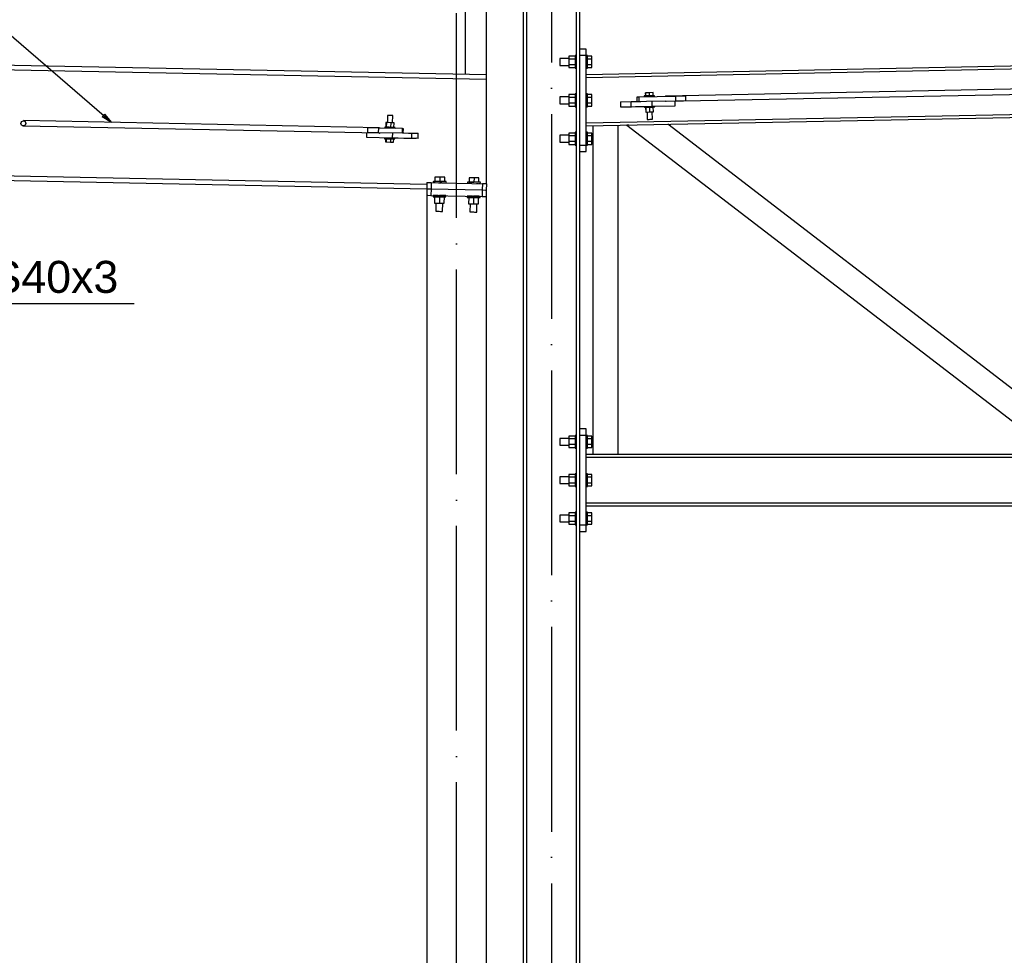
# Model space of a CAD drawing. Header units: millimetres. Extents: x 1814 to 94182, y 11562 to 49454.
# Tile 696 of 746: x 48352 to 48582, y 25283 to 25502. Entities that reach past the tile are written whole.
import ezdxf

# ---------------------------------------------------------------- set-up
doc = ezdxf.new("R2010")
doc.units = ezdxf.units.MM
doc.linetypes.add('ACAD_ISO04W100', pattern=[30, 24, -3, 0, -3])
for name, color, linetype in [('AS_Belki', 145, 'Continuous'), ('AS_Blachy', 30, 'Continuous'), ('AS_Sruby', 9, 'Continuous'), ('osie', 40, 'ACAD_ISO04W100')]:
    doc.layers.add(name, color=color, linetype=linetype)
doc.styles.add('ARIAL', font='arial.ttf')

msp = doc.modelspace()

# ---------------------------------------------------------------- linework, layer by layer
at = {"color": 0, "linetype": 'ByBlock', "lineweight": -2}
for p, q in [((48371.589, 25479.909), (48371.044, 25479.279)), ((48373.209, 25477.96), (48371.044, 25479.279)), ((48371.589, 25479.909), (48373.209, 25477.96))]:
    msp.add_line(p, q, dxfattribs=at)
at = {"color": 7}
for points in [[(48373.209, 25477.96), (48336.48, 25509.68), (48266.692, 25509.68)], [(48303.14, 25476.89), (48330.817, 25435.505), (48378.569, 25435.505)]]:
    msp.add_lwpolyline(points, dxfattribs=at)
at = {"layer": 'AS_Belki', "linetype": 'Continuous', "ltscale": 0.25}
for p, q in [((48470.566, 25081.105), (48470.566, 25532.105)), ((48482.166, 25532.105), (48482.166, 25044.705)), ((48483.016, 25044.705), (48483.016, 25532.664)), ((48456.116, 25529.355), (48456.116, 25489.208)), ((48461.116, 25489.108), (48461.116, 25527.105)), ((48469.716, 25527.105), (48469.716, 25080.655)), ((48953.195, 25498.514), (48484.516, 25489.138)), ((48484.516, 25488.508), (48954.871, 25497.918)), ((48484.516, 25477.135), (49446.216, 25496.375)), ((48461.116, 25489.108), (48253.716, 25493.248)), ((48302.459, 25491.255), (48461.116, 25488.087)), ((48461.116, 25463.603), (48461.116, 25489.108)), ((48652.543, 25487.098), (48503.201, 25484.11)), ((48503.225, 25482.911), (48652.567, 25485.898)), ((48725.132, 25482.579), (48484.516, 25477.765)), ((48352.552, 25477.172), (48435.923, 25475.508)), ((48435.947, 25476.708), (48352.576, 25478.372)), ((48486.016, 25477.165), (48486.016, 25400.105)), ((48492.016, 25400.105), (48492.016, 25477.285)), ((48494.499, 25477.335), (48494.019, 25477.325)), ((48494.019, 25477.325), (48594.518, 25400.105)), ((48604.366, 25400.105), (48503.617, 25477.517)), ((48253.716, 25466.243), (48447.146, 25462.381)), ((48447.167, 25463.401), (48301.961, 25466.3)), ((48447.116, 25460.881), (48447.116, 25044.705)), ((48461.116, 25047.965), (48461.116, 25460.602)), ((49446.216, 25400.105), (48484.516, 25400.105)), ((48484.516, 25399.475), (48725.066, 25399.475)), ((48725.066, 25388.735), (48484.516, 25388.735)), ((48484.516, 25388.105), (49446.216, 25388.105))]:
    msp.add_line(p, q, dxfattribs=at)
at = {"layer": 'AS_Belki', "linetype": 'Continuous', "ltscale": 0.25, "extrusion": (-0.337815, 0.006744, 0.941188)}
msp.add_circle((-26437.754, 45021.212, -16162.393), 0.6, dxfattribs=at)
at = {"layer": 'AS_Belki', "linetype": 'Continuous', "ltscale": 0.25, "extrusion": (0.521429, 0.010432, 0.853231)}
for start, end in [(360, 25.77339), (154.22673, 180)]:
    msp.add_arc((24508.24, -41811.089, 25556.799), 0.6, start, end, dxfattribs=at)
at = {"layer": 'AS_Belki', "linetype": 'Continuous', "ltscale": 0.25, "extrusion": (-0.337815, 0.006744, 0.941188)}
for start, end in [(154.22686, 180), (0, 25.77324)]:
    msp.add_arc((-26437.754, 45099.695, -16190.568), 0.6, start, end, dxfattribs=at)
at = {"layer": 'AS_Blachy', "linetype": 'Continuous', "ltscale": 0.25}
for p, q in [((48484.516, 25495.138), (48483.016, 25495.138)), ((48484.516, 25495.023), (48484.516, 25495.138)), ((48484.516, 25494.698), (48484.516, 25495.023)), ((48484.516, 25494.212), (48484.516, 25494.698)), ((48484.516, 25493.638), (48483.016, 25493.638)), ((48484.516, 25493.638), (48484.516, 25494.212)), ((48484.516, 25472.635), (48484.516, 25493.638)), ((48496.828, 25483.883), (48496.357, 25483.873)), ((48496.357, 25483.873), (48496.377, 25482.874)), ((48505.431, 25484.055), (48496.828, 25483.883)), ((48496.828, 25483.883), (48496.848, 25482.883)), ((48498.648, 25482.919), (48505.451, 25483.055)), ((48507.82, 25484.103), (48505.431, 25484.055)), ((48505.431, 25484.055), (48505.451, 25483.055)), ((48505.451, 25483.055), (48507.84, 25483.103)), ((48507.84, 25483.103), (48507.82, 25484.103)), ((48492.523, 25482.797), (48495.037, 25482.847)), ((48492.523, 25482.797), (48492.547, 25481.597)), ((48492.547, 25481.597), (48495.061, 25481.647)), ((48495.037, 25482.847), (48495.119, 25482.848)), ((48495.061, 25481.647), (48495.037, 25482.847)), ((48495.061, 25481.647), (48495.143, 25481.649)), ((48495.119, 25482.848), (48496.044, 25482.867)), ((48495.143, 25481.649), (48496.068, 25481.667)), ((48496.044, 25482.867), (48497.283, 25482.892)), ((48496.068, 25481.667), (48497.307, 25481.692)), ((48497.283, 25482.892), (48498.648, 25482.919)), ((48497.307, 25481.692), (48498.672, 25481.719)), ((48498.672, 25481.719), (48499.953, 25481.745)), ((48499.953, 25481.745), (48499.929, 25482.945)), ((48499.953, 25481.745), (48505.355, 25481.853)), ((48505.355, 25481.853), (48505.333, 25482.953)), ((48433.225, 25476.662), (48433.205, 25475.662)), ((48435.86, 25476.609), (48433.225, 25476.662)), ((48435.84, 25475.609), (48435.86, 25476.609)), ((48441.434, 25476.498), (48435.86, 25476.609)), ((48441.414, 25475.498), (48441.434, 25476.498)), ((48441.636, 25476.494), (48441.434, 25476.498)), ((48441.616, 25475.494), (48441.636, 25476.494)), ((48433.003, 25475.566), (48432.981, 25474.466)), ((48432.981, 25474.466), (48439.054, 25474.345)), ((48433.205, 25475.662), (48435.84, 25475.609)), ((48435.84, 25475.609), (48441.414, 25475.498)), ((48439.078, 25475.545), (48439.054, 25474.345)), ((48439.054, 25474.345), (48440.404, 25474.318)), ((48440.404, 25474.318), (48441.729, 25474.292)), ((48441.414, 25475.498), (48441.753, 25475.491)), ((48441.729, 25474.292), (48442.826, 25474.27)), ((48441.753, 25475.491), (48442.85, 25475.469)), ((48442.826, 25474.27), (48443.53, 25474.256)), ((48442.85, 25475.469), (48443.554, 25475.455)), ((48443.53, 25474.256), (48443.545, 25474.255)), ((48443.569, 25475.455), (48443.545, 25474.255)), ((48443.545, 25474.255), (48444.626, 25474.234)), ((48443.554, 25475.455), (48443.569, 25475.455)), ((48443.569, 25475.455), (48445.096, 25475.425)), ((48445.072, 25474.225), (48444.626, 25474.234)), ((48445.072, 25474.225), (48445.096, 25475.425)), ((48483.016, 25472.635), (48484.516, 25472.635)), ((48484.516, 25472.061), (48484.516, 25472.635)), ((48484.516, 25471.575), (48484.516, 25472.061)), ((48484.516, 25471.249), (48484.516, 25471.575)), ((48483.016, 25471.135), (48484.516, 25471.135)), ((48484.516, 25471.135), (48484.516, 25471.249)), ((48447.146, 25462.381), (48447.116, 25460.881)), ((48447.176, 25463.881), (48447.146, 25462.381)), ((48447.146, 25462.381), (48447.439, 25462.375)), ((48447.146, 25462.381), (48447.439, 25462.375)), ((48447.176, 25463.881), (48461.176, 25463.601)), ((48447.176, 25463.881), (48447.469, 25463.875)), ((48447.439, 25462.375), (48448.146, 25462.361)), ((48447.439, 25462.375), (48448.146, 25462.361)), ((48447.469, 25463.875), (48448.176, 25463.861)), ((48448.146, 25462.361), (48448.116, 25460.861)), ((48448.176, 25463.861), (48448.146, 25462.361)), ((48448.146, 25462.361), (48460.147, 25462.122)), ((48460.176, 25463.621), (48460.147, 25462.122)), ((48460.176, 25463.621), (48460.883, 25463.607)), ((48460.883, 25463.607), (48461.176, 25463.601)), ((48461.146, 25462.102), (48461.176, 25463.601)), ((48447.116, 25460.881), (48447.409, 25460.875)), ((48447.409, 25460.875), (48448.116, 25460.861)), ((48448.116, 25460.861), (48460.117, 25460.622)), ((48460.147, 25462.122), (48460.117, 25460.622)), ((48460.117, 25460.622), (48460.824, 25460.608)), ((48460.147, 25462.122), (48460.853, 25462.107)), ((48460.147, 25462.122), (48460.853, 25462.107)), ((48460.824, 25460.608), (48461.116, 25460.602)), ((48460.853, 25462.107), (48461.146, 25462.102)), ((48460.853, 25462.107), (48461.146, 25462.102)), ((48461.116, 25460.602), (48461.146, 25462.102)), ((48484.516, 25406.105), (48483.016, 25406.105)), ((48484.516, 25404.605), (48483.016, 25404.605)), ((48484.516, 25405.991), (48484.516, 25406.105)), ((48484.516, 25405.666), (48484.516, 25405.991)), ((48484.516, 25405.179), (48484.516, 25405.666)), ((48484.516, 25404.605), (48484.516, 25405.179)), ((48484.516, 25383.605), (48484.516, 25404.605)), ((48483.016, 25383.605), (48484.516, 25383.605)), ((48483.016, 25382.105), (48484.516, 25382.105)), ((48484.516, 25383.031), (48484.516, 25383.605)), ((48484.516, 25382.545), (48484.516, 25383.031)), ((48484.516, 25382.219), (48484.516, 25382.545)), ((48484.516, 25382.105), (48484.516, 25382.219))]:
    msp.add_line(p, q, dxfattribs=at)
at = {"layer": 'AS_Sruby', "linetype": 'Continuous', "ltscale": 0.25}
for p, q in [((48480.386, 25492.938), (48478.316, 25492.938)), ((48478.316, 25492.938), (48478.316, 25492.877)), ((48478.316, 25492.877), (48478.316, 25492.703)), ((48478.316, 25492.703), (48478.316, 25492.444)), ((48478.316, 25492.444), (48478.316, 25492.138)), ((48481.866, 25493.475), (48480.386, 25493.475)), ((48480.386, 25493.475), (48480.386, 25492.806)), ((48481.866, 25492.806), (48480.386, 25492.806)), ((48480.386, 25492.806), (48480.386, 25491.469)), ((48482.166, 25493.638), (48481.866, 25493.638)), ((48481.866, 25493.638), (48481.866, 25493.609)), ((48481.866, 25493.609), (48481.866, 25493.523)), ((48481.866, 25493.523), (48481.866, 25493.385)), ((48481.866, 25493.385), (48481.866, 25493.198)), ((48481.866, 25493.198), (48481.866, 25492.971)), ((48481.866, 25492.971), (48481.866, 25492.712)), ((48481.866, 25492.712), (48481.866, 25492.43)), ((48481.866, 25492.43), (48481.866, 25492.138)), ((48484.816, 25493.638), (48484.516, 25493.638)), ((48484.816, 25493.609), (48484.816, 25493.638)), ((48484.816, 25493.523), (48484.816, 25493.609)), ((48484.816, 25493.385), (48484.816, 25493.523)), ((48485.816, 25493.475), (48484.816, 25493.475)), ((48484.816, 25493.198), (48484.816, 25493.385)), ((48484.816, 25492.971), (48484.816, 25493.198)), ((48484.816, 25492.712), (48484.816, 25492.971)), ((48485.816, 25492.806), (48484.816, 25492.806)), ((48484.816, 25492.43), (48484.816, 25492.712)), ((48484.816, 25492.138), (48484.816, 25492.43)), ((48485.816, 25492.806), (48485.816, 25493.475)), ((48485.816, 25491.469), (48485.816, 25492.806)), ((48478.316, 25492.138), (48478.316, 25491.831)), ((48478.316, 25491.831), (48478.316, 25491.572)), ((48478.316, 25491.572), (48478.316, 25491.399)), ((48478.316, 25491.399), (48478.316, 25491.338)), ((48478.316, 25491.338), (48480.386, 25491.338)), ((48481.866, 25491.469), (48480.386, 25491.469)), ((48480.386, 25491.469), (48480.386, 25490.8)), ((48480.386, 25490.8), (48481.866, 25490.8)), ((48481.866, 25492.138), (48481.866, 25491.845)), ((48481.866, 25491.845), (48481.866, 25491.564)), ((48481.866, 25491.564), (48481.866, 25491.304)), ((48481.866, 25491.304), (48481.866, 25491.077)), ((48481.866, 25491.077), (48481.866, 25490.89)), ((48481.866, 25490.89), (48481.866, 25490.752)), ((48481.866, 25490.752), (48481.866, 25490.666)), ((48481.866, 25490.666), (48481.866, 25490.638)), ((48481.866, 25490.638), (48482.166, 25490.638)), ((48484.516, 25490.638), (48484.816, 25490.638)), ((48484.816, 25491.845), (48484.816, 25492.138)), ((48484.816, 25491.564), (48484.816, 25491.845)), ((48484.816, 25491.304), (48484.816, 25491.564)), ((48485.816, 25491.469), (48484.816, 25491.469)), ((48484.816, 25491.077), (48484.816, 25491.304)), ((48484.816, 25490.89), (48484.816, 25491.077)), ((48484.816, 25490.752), (48484.816, 25490.89)), ((48484.816, 25490.8), (48485.816, 25490.8)), ((48484.816, 25490.666), (48484.816, 25490.752)), ((48484.816, 25490.638), (48484.816, 25490.666)), ((48485.816, 25490.8), (48485.816, 25491.469)), ((48480.386, 25483.938), (48478.316, 25483.938)), ((48478.316, 25483.938), (48478.316, 25483.877)), ((48478.316, 25483.877), (48478.316, 25483.703)), ((48478.316, 25483.703), (48478.316, 25483.444)), ((48478.316, 25483.444), (48478.316, 25483.138)), ((48478.316, 25483.138), (48478.316, 25482.831)), ((48481.866, 25484.475), (48480.386, 25484.475)), ((48480.386, 25484.475), (48480.386, 25483.806)), ((48481.866, 25483.806), (48480.386, 25483.806)), ((48480.386, 25483.806), (48480.386, 25482.469)), ((48482.166, 25484.638), (48481.866, 25484.638)), ((48481.866, 25484.638), (48481.866, 25484.609)), ((48481.866, 25484.609), (48481.866, 25484.523)), ((48481.866, 25484.523), (48481.866, 25484.385)), ((48481.866, 25484.385), (48481.866, 25484.198)), ((48481.866, 25484.198), (48481.866, 25483.971)), ((48481.866, 25483.971), (48481.866, 25483.712)), ((48481.866, 25483.712), (48481.866, 25483.43)), ((48481.866, 25483.43), (48481.866, 25483.138)), ((48481.866, 25483.138), (48481.866, 25482.845)), ((48484.816, 25484.638), (48484.516, 25484.638)), ((48484.816, 25484.609), (48484.816, 25484.638)), ((48484.816, 25484.523), (48484.816, 25484.609)), ((48484.816, 25484.385), (48484.816, 25484.523)), ((48485.816, 25484.475), (48484.816, 25484.475)), ((48484.816, 25484.198), (48484.816, 25484.385)), ((48484.816, 25483.971), (48484.816, 25484.198)), ((48484.816, 25483.712), (48484.816, 25483.971)), ((48485.816, 25483.806), (48484.816, 25483.806)), ((48484.816, 25483.43), (48484.816, 25483.712)), ((48484.816, 25483.138), (48484.816, 25483.43)), ((48484.816, 25482.845), (48484.816, 25483.138)), ((48485.816, 25483.806), (48485.816, 25484.475)), ((48485.816, 25482.469), (48485.816, 25483.806)), ((48498.088, 25484.158), (48498.093, 25483.908)), ((48498.102, 25484.158), (48498.088, 25484.158)), ((48498.161, 25484.16), (48498.102, 25484.158)), ((48498.263, 25484.162), (48498.161, 25484.16)), ((48498.405, 25484.164), (48498.263, 25484.162)), ((48498.418, 25484.915), (48498.393, 25484.914)), ((48498.393, 25484.914), (48498.408, 25484.164)), ((48498.581, 25484.168), (48498.405, 25484.164)), ((48499.297, 25484.932), (48498.418, 25484.915)), ((48498.433, 25484.165), (48498.418, 25484.915)), ((48498.784, 25484.172), (48498.581, 25484.168)), ((48499.006, 25484.176), (48498.784, 25484.172)), ((48499.239, 25484.181), (48499.006, 25484.176)), ((48499.473, 25484.186), (48499.239, 25484.181)), ((48500.151, 25484.95), (48499.297, 25484.932)), ((48499.312, 25484.183), (48499.297, 25484.932)), ((48499.701, 25484.19), (48499.473, 25484.186)), ((48499.913, 25484.195), (48499.701, 25484.19)), ((48500.1, 25484.198), (48499.913, 25484.195)), ((48500.257, 25484.201), (48500.1, 25484.198)), ((48500.166, 25484.2), (48500.151, 25484.95)), ((48500.376, 25484.204), (48500.257, 25484.201)), ((48500.453, 25484.205), (48500.376, 25484.204)), ((48500.486, 25484.206), (48500.453, 25484.205)), ((48500.491, 25483.956), (48500.486, 25484.206)), ((48478.316, 25482.831), (48478.316, 25482.572)), ((48478.316, 25482.572), (48478.316, 25482.399)), ((48478.316, 25482.399), (48478.316, 25482.338)), ((48478.316, 25482.338), (48480.386, 25482.338)), ((48481.866, 25482.469), (48480.386, 25482.469)), ((48480.386, 25482.469), (48480.386, 25481.8)), ((48480.386, 25481.8), (48481.866, 25481.8)), ((48481.866, 25482.845), (48481.866, 25482.564)), ((48481.866, 25482.564), (48481.866, 25482.304)), ((48481.866, 25482.304), (48481.866, 25482.077)), ((48481.866, 25482.077), (48481.866, 25481.89)), ((48481.866, 25481.89), (48481.866, 25481.752)), ((48481.866, 25481.752), (48481.866, 25481.666)), ((48481.866, 25481.666), (48481.866, 25481.638)), ((48481.866, 25481.638), (48482.166, 25481.638)), ((48484.516, 25481.638), (48484.816, 25481.638)), ((48484.816, 25482.564), (48484.816, 25482.845)), ((48484.816, 25482.304), (48484.816, 25482.564)), ((48485.816, 25482.469), (48484.816, 25482.469)), ((48484.816, 25482.077), (48484.816, 25482.304)), ((48484.816, 25481.89), (48484.816, 25482.077)), ((48484.816, 25481.752), (48484.816, 25481.89)), ((48484.816, 25481.8), (48485.816, 25481.8)), ((48484.816, 25481.666), (48484.816, 25481.752)), ((48484.816, 25481.638), (48484.816, 25481.666)), ((48485.816, 25481.8), (48485.816, 25482.469)), ((48498.137, 25481.709), (48498.142, 25481.459)), ((48498.156, 25481.459), (48498.142, 25481.459)), ((48498.215, 25481.46), (48498.156, 25481.459)), ((48498.317, 25481.462), (48498.215, 25481.46)), ((48498.459, 25481.465), (48498.317, 25481.462)), ((48498.635, 25481.468), (48498.459, 25481.465)), ((48498.462, 25481.465), (48498.483, 25480.385)), ((48498.508, 25480.386), (48498.487, 25481.466)), ((48498.838, 25481.473), (48498.635, 25481.468)), ((48499.06, 25481.477), (48498.838, 25481.473)), ((48499.293, 25481.482), (48499.06, 25481.477)), ((48499.527, 25481.486), (48499.293, 25481.482)), ((48499.388, 25480.403), (48499.366, 25481.483)), ((48499.755, 25481.491), (48499.527, 25481.486)), ((48499.967, 25481.495), (48499.755, 25481.491)), ((48500.154, 25481.499), (48499.967, 25481.495)), ((48500.311, 25481.502), (48500.154, 25481.499)), ((48500.242, 25480.42), (48500.221, 25481.5)), ((48500.43, 25481.504), (48500.311, 25481.502)), ((48500.507, 25481.506), (48500.43, 25481.504)), ((48500.54, 25481.507), (48500.507, 25481.506)), ((48500.54, 25481.507), (48500.535, 25481.757)), ((48437.94, 25479.618), (48437.906, 25477.899)), ((48437.997, 25479.617), (48437.94, 25479.618)), ((48438.136, 25479.614), (48437.997, 25479.617)), ((48438.336, 25479.61), (48438.136, 25479.614)), ((48438.568, 25479.606), (48438.336, 25479.61)), ((48438.795, 25479.601), (48438.568, 25479.606)), ((48438.983, 25479.597), (48438.795, 25479.601)), ((48439.104, 25479.595), (48438.983, 25479.597)), ((48439.138, 25479.594), (48439.104, 25479.595)), ((48439.104, 25477.875), (48439.138, 25479.594)), ((48498.483, 25480.385), (48498.508, 25480.386)), ((48498.508, 25480.386), (48499.388, 25480.403)), ((48498.77, 25480.391), (48498.804, 25478.671)), ((48498.804, 25478.671), (48498.885, 25478.673)), ((48498.885, 25478.673), (48499.044, 25478.676)), ((48499.044, 25478.676), (48499.256, 25478.68)), ((48499.256, 25478.68), (48499.49, 25478.685)), ((48499.388, 25480.403), (48500.242, 25480.42)), ((48499.49, 25478.685), (48499.71, 25478.689)), ((48499.71, 25478.689), (48499.882, 25478.693)), ((48499.882, 25478.693), (48499.98, 25478.695)), ((48499.99, 25478.695), (48499.955, 25480.415)), ((48499.98, 25478.695), (48499.99, 25478.695)), ((48437.285, 25476.831), (48437.28, 25476.581)), ((48437.319, 25476.83), (48437.285, 25476.831)), ((48437.398, 25476.829), (48437.319, 25476.83)), ((48437.519, 25476.826), (48437.398, 25476.829)), ((48437.677, 25476.823), (48437.519, 25476.826)), ((48437.562, 25477.906), (48437.541, 25476.826)), ((48437.741, 25477.902), (48437.562, 25477.906)), ((48437.865, 25476.819), (48437.677, 25476.823)), ((48437.719, 25476.822), (48437.741, 25477.902)), ((48438.683, 25477.883), (48437.741, 25477.902)), ((48438.078, 25476.815), (48437.865, 25476.819)), ((48438.306, 25476.81), (48438.078, 25476.815)), ((48438.541, 25476.806), (48438.306, 25476.81)), ((48438.773, 25476.801), (48438.541, 25476.806)), ((48438.683, 25477.883), (48438.661, 25476.803)), ((48439.447, 25477.868), (48438.683, 25477.883)), ((48438.995, 25476.797), (48438.773, 25476.801)), ((48439.197, 25476.793), (48438.995, 25476.797)), ((48439.371, 25476.789), (48439.197, 25476.793)), ((48439.512, 25476.786), (48439.371, 25476.789)), ((48439.426, 25476.788), (48439.447, 25477.868)), ((48439.612, 25476.784), (48439.512, 25476.786)), ((48439.67, 25476.783), (48439.612, 25476.784)), ((48439.682, 25476.783), (48439.67, 25476.783)), ((48439.677, 25476.533), (48439.682, 25476.783)), ((48437.236, 25474.381), (48437.231, 25474.131)), ((48437.231, 25474.131), (48437.265, 25474.131)), ((48437.265, 25474.131), (48437.344, 25474.129)), ((48437.344, 25474.129), (48437.465, 25474.127)), ((48437.465, 25474.127), (48437.623, 25474.124)), ((48437.487, 25474.126), (48437.472, 25473.376)), ((48437.623, 25474.124), (48437.811, 25474.12)), ((48437.65, 25473.373), (48437.665, 25474.123)), ((48437.811, 25474.12), (48438.024, 25474.116)), ((48438.024, 25474.116), (48438.252, 25474.111)), ((48438.252, 25474.111), (48438.487, 25474.106)), ((48438.487, 25474.106), (48438.72, 25474.102)), ((48438.608, 25474.104), (48438.593, 25473.354)), ((48438.72, 25474.102), (48438.941, 25474.097)), ((48438.941, 25474.097), (48439.143, 25474.093)), ((48439.143, 25474.093), (48439.317, 25474.09)), ((48439.317, 25474.09), (48439.458, 25474.087)), ((48439.357, 25473.339), (48439.372, 25474.089)), ((48439.458, 25474.087), (48439.558, 25474.085)), ((48439.558, 25474.085), (48439.616, 25474.084)), ((48439.616, 25474.084), (48439.628, 25474.084)), ((48439.628, 25474.084), (48439.633, 25474.333)), ((48480.386, 25474.938), (48478.316, 25474.938)), ((48478.316, 25474.938), (48478.316, 25474.877)), ((48478.316, 25474.877), (48478.316, 25474.703)), ((48478.316, 25474.703), (48478.316, 25474.444)), ((48478.316, 25474.444), (48478.316, 25474.138)), ((48478.316, 25474.138), (48478.316, 25473.831)), ((48478.316, 25473.831), (48478.316, 25473.572)), ((48481.866, 25475.475), (48480.386, 25475.475)), ((48480.386, 25475.475), (48480.386, 25474.806)), ((48481.866, 25474.806), (48480.386, 25474.806)), ((48480.386, 25474.806), (48480.386, 25473.469)), ((48482.166, 25475.638), (48481.866, 25475.638)), ((48481.866, 25475.638), (48481.866, 25475.609)), ((48481.866, 25475.609), (48481.866, 25475.523)), ((48481.866, 25475.523), (48481.866, 25475.385)), ((48481.866, 25475.385), (48481.866, 25475.198)), ((48481.866, 25475.198), (48481.866, 25474.971)), ((48481.866, 25474.971), (48481.866, 25474.712)), ((48481.866, 25474.712), (48481.866, 25474.43)), ((48481.866, 25474.43), (48481.866, 25474.138)), ((48481.866, 25474.138), (48481.866, 25473.845)), ((48481.866, 25473.845), (48481.866, 25473.564)), ((48484.816, 25475.638), (48484.516, 25475.638)), ((48484.816, 25475.609), (48484.816, 25475.638)), ((48484.816, 25475.523), (48484.816, 25475.609)), ((48484.816, 25475.385), (48484.816, 25475.523)), ((48485.816, 25475.475), (48484.816, 25475.475)), ((48484.816, 25475.198), (48484.816, 25475.385)), ((48484.816, 25474.971), (48484.816, 25475.198)), ((48484.816, 25474.712), (48484.816, 25474.971)), ((48485.816, 25474.806), (48484.816, 25474.806)), ((48484.816, 25474.43), (48484.816, 25474.712)), ((48484.816, 25474.138), (48484.816, 25474.43)), ((48484.816, 25473.845), (48484.816, 25474.138)), ((48484.816, 25473.564), (48484.816, 25473.845)), ((48485.816, 25474.806), (48485.816, 25475.475)), ((48485.816, 25473.469), (48485.816, 25474.806)), ((48437.472, 25473.376), (48437.65, 25473.373)), ((48437.65, 25473.373), (48438.593, 25473.354)), ((48438.593, 25473.354), (48439.357, 25473.339)), ((48478.316, 25473.572), (48478.316, 25473.399)), ((48478.316, 25473.399), (48478.316, 25473.338)), ((48478.316, 25473.338), (48480.386, 25473.338)), ((48481.866, 25473.469), (48480.386, 25473.469)), ((48480.386, 25473.469), (48480.386, 25472.8)), ((48480.386, 25472.8), (48481.866, 25472.8)), ((48481.866, 25473.564), (48481.866, 25473.304)), ((48481.866, 25473.304), (48481.866, 25473.077)), ((48481.866, 25473.077), (48481.866, 25472.89)), ((48481.866, 25472.89), (48481.866, 25472.752)), ((48481.866, 25472.752), (48481.866, 25472.666)), ((48481.866, 25472.666), (48481.866, 25472.638)), ((48481.866, 25472.638), (48482.166, 25472.638)), ((48484.516, 25472.638), (48484.816, 25472.638)), ((48484.816, 25473.304), (48484.816, 25473.564)), ((48485.816, 25473.469), (48484.816, 25473.469)), ((48484.816, 25473.077), (48484.816, 25473.304)), ((48484.816, 25472.89), (48484.816, 25473.077)), ((48484.816, 25472.752), (48484.816, 25472.89)), ((48484.816, 25472.8), (48485.816, 25472.8)), ((48484.816, 25472.666), (48484.816, 25472.752)), ((48484.816, 25472.638), (48484.816, 25472.666)), ((48485.816, 25472.8), (48485.816, 25473.469)), ((48449.045, 25465.144), (48449.025, 25464.144)), ((48451.361, 25465.097), (48449.045, 25465.144)), ((48451.361, 25465.097), (48449.045, 25465.144)), ((48450.203, 25465.121), (48450.183, 25464.121)), ((48451.341, 25464.098), (48451.361, 25465.097)), ((48457.043, 25464.984), (48457.023, 25463.984)), ((48459.359, 25464.938), (48457.043, 25464.984)), ((48458.201, 25464.961), (48457.043, 25464.984)), ((48458.201, 25464.961), (48458.181, 25463.961)), ((48459.359, 25464.938), (48458.201, 25464.961)), ((48459.34, 25463.938), (48459.359, 25464.938)), ((48448.683, 25464.151), (48448.677, 25463.851)), ((48448.712, 25464.15), (48448.683, 25464.151)), ((48448.797, 25464.148), (48448.712, 25464.15)), ((48448.797, 25464.148), (48448.712, 25464.15)), ((48448.936, 25464.146), (48448.797, 25464.148)), ((48448.936, 25464.146), (48448.797, 25464.148)), ((48448.93, 25463.846), (48449.117, 25463.842)), ((48449.019, 25464.144), (48448.936, 25464.146)), ((48449.123, 25464.142), (48448.936, 25464.146)), ((48449.35, 25464.137), (48449.123, 25464.142)), ((48449.609, 25464.132), (48449.35, 25464.137)), ((48449.89, 25464.127), (48449.609, 25464.132)), ((48449.884, 25463.827), (48450.177, 25463.821)), ((48450.183, 25464.121), (48449.89, 25464.127)), ((48450.177, 25463.821), (48450.47, 25463.815)), ((48450.183, 25464.121), (48451.341, 25464.098)), ((48450.476, 25464.115), (48450.183, 25464.121)), ((48450.757, 25464.109), (48450.476, 25464.115)), ((48451.016, 25464.104), (48450.757, 25464.109)), ((48451.243, 25464.1), (48451.016, 25464.104)), ((48451.43, 25464.096), (48451.243, 25464.1)), ((48451.43, 25464.096), (48451.347, 25464.098)), ((48451.569, 25464.093), (48451.43, 25464.096)), ((48451.569, 25464.093), (48451.43, 25464.096)), ((48451.654, 25464.091), (48451.569, 25464.093)), ((48451.654, 25464.091), (48451.569, 25464.093)), ((48451.683, 25464.091), (48451.654, 25464.091)), ((48451.677, 25463.791), (48451.683, 25464.091)), ((48456.682, 25463.991), (48456.676, 25463.691)), ((48456.711, 25463.99), (48456.682, 25463.991)), ((48456.705, 25463.691), (48456.79, 25463.689)), ((48456.796, 25463.989), (48456.711, 25463.99)), ((48456.796, 25463.989), (48456.711, 25463.99)), ((48456.79, 25463.689), (48456.929, 25463.686)), ((48456.934, 25463.986), (48456.796, 25463.989)), ((48456.934, 25463.986), (48456.796, 25463.989)), ((48457.018, 25463.984), (48456.934, 25463.986)), ((48457.121, 25463.982), (48456.934, 25463.986)), ((48457.023, 25463.984), (48458.181, 25463.961)), ((48457.348, 25463.978), (48457.121, 25463.982)), ((48457.608, 25463.973), (48457.348, 25463.978)), ((48457.889, 25463.967), (48457.608, 25463.973)), ((48458.181, 25463.961), (48457.889, 25463.967)), ((48458.474, 25463.955), (48458.181, 25463.961)), ((48458.755, 25463.95), (48458.474, 25463.955)), ((48458.749, 25463.65), (48459.009, 25463.645)), ((48459.015, 25463.944), (48458.755, 25463.95)), ((48459.009, 25463.645), (48459.236, 25463.64)), ((48459.242, 25463.94), (48459.015, 25463.944)), ((48459.428, 25463.936), (48459.242, 25463.94)), ((48459.428, 25463.936), (48459.345, 25463.938)), ((48459.422, 25463.636), (48459.561, 25463.634)), ((48459.567, 25463.933), (48459.428, 25463.936)), ((48459.567, 25463.933), (48459.428, 25463.936)), ((48459.652, 25463.932), (48459.567, 25463.933)), ((48459.652, 25463.932), (48459.567, 25463.933)), ((48459.646, 25463.632), (48459.675, 25463.631)), ((48459.681, 25463.931), (48459.652, 25463.932)), ((48459.675, 25463.631), (48459.681, 25463.931)), ((48448.617, 25460.851), (48448.611, 25460.551)), ((48448.611, 25460.551), (48448.64, 25460.551)), ((48448.646, 25460.851), (48448.617, 25460.851)), ((48448.64, 25460.551), (48448.726, 25460.549)), ((48448.732, 25460.849), (48448.646, 25460.851)), ((48448.732, 25460.849), (48448.646, 25460.851)), ((48448.726, 25460.549), (48448.864, 25460.546)), ((48448.87, 25460.846), (48448.732, 25460.849)), ((48448.87, 25460.846), (48448.732, 25460.849)), ((48448.864, 25460.546), (48449.051, 25460.543)), ((48449.057, 25460.843), (48448.87, 25460.846)), ((48449.057, 25460.843), (48448.87, 25460.846)), ((48448.953, 25460.545), (48448.924, 25459.065)), ((48449.051, 25460.543), (48449.278, 25460.538)), ((48449.113, 25460.841), (48449.057, 25460.843)), ((48449.284, 25460.838), (48449.057, 25460.843)), ((48449.278, 25460.538), (48449.537, 25460.533)), ((48449.543, 25460.833), (48449.284, 25460.838)), ((48449.317, 25460.837), (48449.378, 25460.836)), ((48449.537, 25460.533), (48449.819, 25460.527)), ((48449.825, 25460.827), (48449.543, 25460.833)), ((48449.819, 25460.527), (48450.111, 25460.521)), ((48449.825, 25460.827), (48450.117, 25460.821)), ((48450.111, 25460.521), (48450.082, 25459.042)), ((48450.111, 25460.521), (48450.404, 25460.516)), ((48450.41, 25460.816), (48450.117, 25460.821)), ((48450.404, 25460.516), (48450.685, 25460.51)), ((48450.691, 25460.81), (48450.41, 25460.816)), ((48450.685, 25460.51), (48450.944, 25460.505)), ((48450.95, 25460.805), (48450.691, 25460.81)), ((48450.856, 25460.807), (48450.917, 25460.805)), ((48450.944, 25460.505), (48451.172, 25460.5)), ((48451.178, 25460.8), (48450.95, 25460.805)), ((48451.172, 25460.5), (48451.358, 25460.497)), ((48451.364, 25460.796), (48451.178, 25460.8)), ((48451.364, 25460.797), (48451.178, 25460.8)), ((48451.24, 25459.019), (48451.269, 25460.498)), ((48451.358, 25460.497), (48451.497, 25460.494)), ((48451.503, 25460.794), (48451.364, 25460.797)), ((48451.503, 25460.794), (48451.364, 25460.796)), ((48451.497, 25460.494), (48451.582, 25460.492)), ((48451.588, 25460.792), (48451.503, 25460.794)), ((48451.588, 25460.792), (48451.503, 25460.794)), ((48451.582, 25460.492), (48451.611, 25460.492)), ((48451.617, 25460.791), (48451.588, 25460.792)), ((48451.611, 25460.492), (48451.617, 25460.791)), ((48456.616, 25460.692), (48456.61, 25460.392)), ((48456.61, 25460.392), (48456.639, 25460.391)), ((48456.645, 25460.691), (48456.616, 25460.692)), ((48456.639, 25460.391), (48456.724, 25460.389)), ((48456.73, 25460.689), (48456.645, 25460.691)), ((48456.73, 25460.689), (48456.645, 25460.691)), ((48456.724, 25460.389), (48456.863, 25460.387)), ((48456.869, 25460.687), (48456.73, 25460.689)), ((48456.869, 25460.687), (48456.73, 25460.689)), ((48456.863, 25460.387), (48457.049, 25460.383)), ((48457.055, 25460.683), (48456.869, 25460.687)), ((48457.055, 25460.683), (48456.869, 25460.687)), ((48456.952, 25460.385), (48456.922, 25458.905)), ((48457.049, 25460.383), (48457.276, 25460.378)), ((48457.282, 25460.678), (48457.055, 25460.683)), ((48457.276, 25460.378), (48457.536, 25460.373)), ((48457.542, 25460.673), (48457.282, 25460.678)), ((48457.536, 25460.373), (48457.817, 25460.368)), ((48457.823, 25460.668), (48457.542, 25460.673)), ((48457.817, 25460.368), (48458.11, 25460.362)), ((48457.823, 25460.668), (48458.116, 25460.662)), ((48458.11, 25460.362), (48458.08, 25458.882)), ((48458.11, 25460.362), (48458.402, 25460.356)), ((48458.408, 25460.656), (48458.116, 25460.662)), ((48458.402, 25460.356), (48458.684, 25460.35)), ((48458.689, 25460.65), (48458.408, 25460.656)), ((48458.684, 25460.35), (48458.943, 25460.345)), ((48458.949, 25460.645), (48458.689, 25460.65)), ((48458.943, 25460.345), (48459.17, 25460.341)), ((48459.176, 25460.641), (48458.949, 25460.645)), ((48459.17, 25460.341), (48459.357, 25460.337)), ((48459.363, 25460.637), (48459.176, 25460.641)), ((48459.363, 25460.637), (48459.176, 25460.641)), ((48459.238, 25458.859), (48459.268, 25460.339)), ((48459.357, 25460.337), (48459.495, 25460.334)), ((48459.501, 25460.634), (48459.363, 25460.637)), ((48459.501, 25460.634), (48459.363, 25460.637)), ((48459.495, 25460.334), (48459.58, 25460.332)), ((48459.586, 25460.632), (48459.501, 25460.634)), ((48459.586, 25460.632), (48459.501, 25460.634)), ((48459.58, 25460.332), (48459.609, 25460.332)), ((48459.615, 25460.632), (48459.586, 25460.632)), ((48459.609, 25460.332), (48459.615, 25460.632)), ((48448.924, 25459.065), (48450.082, 25459.042)), ((48449.282, 25459.058), (48449.243, 25457.138)), ((48450.082, 25459.042), (48451.24, 25459.019)), ((48450.843, 25457.106), (48450.881, 25459.026)), ((48456.922, 25458.905), (48458.08, 25458.882)), ((48457.28, 25458.898), (48457.242, 25456.979)), ((48458.08, 25458.882), (48459.238, 25458.859)), ((48458.842, 25456.947), (48458.88, 25458.866)), ((48449.243, 25457.138), (48449.304, 25457.137)), ((48449.304, 25457.137), (48449.478, 25457.133)), ((48449.478, 25457.133), (48449.737, 25457.128)), ((48449.737, 25457.128), (48450.043, 25457.122)), ((48450.043, 25457.122), (48450.349, 25457.116)), ((48450.349, 25457.116), (48450.609, 25457.111)), ((48450.609, 25457.111), (48450.782, 25457.107)), ((48450.782, 25457.107), (48450.843, 25457.106)), ((48457.242, 25456.979), (48457.303, 25456.977)), ((48457.303, 25456.977), (48457.476, 25456.974)), ((48457.476, 25456.974), (48457.736, 25456.969)), ((48457.736, 25456.969), (48458.042, 25456.963)), ((48458.042, 25456.963), (48458.348, 25456.956)), ((48458.348, 25456.956), (48458.607, 25456.951)), ((48458.607, 25456.951), (48458.781, 25456.948)), ((48458.781, 25456.948), (48458.842, 25456.947)), ((48482.166, 25404.605), (48481.866, 25404.605)), ((48481.866, 25404.605), (48481.866, 25404.576)), ((48481.866, 25404.576), (48481.866, 25404.491)), ((48484.816, 25404.605), (48484.516, 25404.605)), ((48484.816, 25404.576), (48484.816, 25404.605)), ((48484.816, 25404.491), (48484.816, 25404.576)), ((48480.386, 25403.905), (48478.316, 25403.905)), ((48478.316, 25403.905), (48478.316, 25403.844)), ((48478.316, 25403.844), (48478.316, 25403.671)), ((48478.316, 25403.671), (48478.316, 25403.411)), ((48478.316, 25403.411), (48478.316, 25403.105)), ((48478.316, 25403.105), (48478.316, 25402.799)), ((48478.316, 25402.799), (48478.316, 25402.54)), ((48478.316, 25402.54), (48478.316, 25402.366)), ((48478.316, 25402.366), (48478.316, 25402.305)), ((48478.316, 25402.305), (48480.386, 25402.305)), ((48481.866, 25404.443), (48480.386, 25404.443)), ((48480.386, 25404.443), (48480.386, 25403.774)), ((48481.866, 25403.774), (48480.386, 25403.774)), ((48480.386, 25403.774), (48480.386, 25402.436)), ((48481.866, 25402.436), (48480.386, 25402.436)), ((48480.386, 25402.436), (48480.386, 25401.768)), ((48481.866, 25404.491), (48481.866, 25404.352)), ((48481.866, 25404.352), (48481.866, 25404.166)), ((48481.866, 25404.166), (48481.866, 25403.939)), ((48481.866, 25403.939), (48481.866, 25403.679)), ((48481.866, 25403.679), (48481.866, 25403.398)), ((48481.866, 25403.398), (48481.866, 25403.105)), ((48481.866, 25403.105), (48481.866, 25402.813)), ((48481.866, 25402.813), (48481.866, 25402.531)), ((48481.866, 25402.531), (48481.866, 25402.272)), ((48481.866, 25402.272), (48481.866, 25402.045)), ((48484.816, 25404.352), (48484.816, 25404.491)), ((48485.816, 25404.443), (48484.816, 25404.443)), ((48484.816, 25404.166), (48484.816, 25404.352)), ((48484.816, 25403.939), (48484.816, 25404.166)), ((48484.816, 25403.679), (48484.816, 25403.939)), ((48485.816, 25403.774), (48484.816, 25403.774)), ((48484.816, 25403.398), (48484.816, 25403.679)), ((48484.816, 25403.105), (48484.816, 25403.398)), ((48484.816, 25402.813), (48484.816, 25403.105)), ((48484.816, 25402.531), (48484.816, 25402.813)), ((48484.816, 25402.272), (48484.816, 25402.531)), ((48485.816, 25402.436), (48484.816, 25402.436)), ((48484.816, 25402.045), (48484.816, 25402.272)), ((48485.816, 25403.774), (48485.816, 25404.443)), ((48485.816, 25402.436), (48485.816, 25403.774)), ((48485.816, 25401.768), (48485.816, 25402.436)), ((48480.386, 25401.768), (48481.866, 25401.768)), ((48481.866, 25402.045), (48481.866, 25401.858)), ((48481.866, 25401.858), (48481.866, 25401.719)), ((48481.866, 25401.719), (48481.866, 25401.634)), ((48481.866, 25401.634), (48481.866, 25401.605)), ((48481.866, 25401.605), (48482.166, 25401.605)), ((48484.516, 25401.605), (48484.816, 25401.605)), ((48484.816, 25401.858), (48484.816, 25402.045)), ((48484.816, 25401.719), (48484.816, 25401.858)), ((48484.816, 25401.768), (48485.816, 25401.768)), ((48484.816, 25401.634), (48484.816, 25401.719)), ((48484.816, 25401.605), (48484.816, 25401.634)), ((48481.866, 25395.443), (48480.386, 25395.443)), ((48480.386, 25395.443), (48480.386, 25394.774)), ((48482.166, 25395.605), (48481.866, 25395.605)), ((48481.866, 25395.605), (48481.866, 25395.576)), ((48481.866, 25395.576), (48481.866, 25395.491)), ((48481.866, 25395.491), (48481.866, 25395.352)), ((48481.866, 25395.352), (48481.866, 25395.166)), ((48484.816, 25395.605), (48484.516, 25395.605)), ((48484.816, 25395.576), (48484.816, 25395.605)), ((48484.816, 25395.491), (48484.816, 25395.576)), ((48484.816, 25395.352), (48484.816, 25395.491)), ((48485.816, 25395.443), (48484.816, 25395.443)), ((48484.816, 25395.166), (48484.816, 25395.352)), ((48485.816, 25394.774), (48485.816, 25395.443)), ((48480.386, 25394.905), (48478.316, 25394.905)), ((48478.316, 25394.905), (48478.316, 25394.844)), ((48478.316, 25394.844), (48478.316, 25394.671)), ((48478.316, 25394.671), (48478.316, 25394.411)), ((48478.316, 25394.411), (48478.316, 25394.105)), ((48478.316, 25394.105), (48478.316, 25393.799)), ((48478.316, 25393.799), (48478.316, 25393.54)), ((48478.316, 25393.54), (48478.316, 25393.366)), ((48478.316, 25393.366), (48478.316, 25393.305)), ((48478.316, 25393.305), (48480.386, 25393.305)), ((48481.866, 25394.774), (48480.386, 25394.774)), ((48480.386, 25394.774), (48480.386, 25393.436)), ((48481.866, 25393.436), (48480.386, 25393.436)), ((48480.386, 25393.436), (48480.386, 25392.768)), ((48481.866, 25395.166), (48481.866, 25394.939)), ((48481.866, 25394.939), (48481.866, 25394.679)), ((48481.866, 25394.679), (48481.866, 25394.398)), ((48481.866, 25394.398), (48481.866, 25394.105)), ((48481.866, 25394.105), (48481.866, 25393.813)), ((48481.866, 25393.813), (48481.866, 25393.531)), ((48481.866, 25393.531), (48481.866, 25393.272)), ((48481.866, 25393.272), (48481.866, 25393.045)), ((48481.866, 25393.045), (48481.866, 25392.858)), ((48484.816, 25394.939), (48484.816, 25395.166)), ((48484.816, 25394.679), (48484.816, 25394.939)), ((48485.816, 25394.774), (48484.816, 25394.774)), ((48484.816, 25394.398), (48484.816, 25394.679)), ((48484.816, 25394.105), (48484.816, 25394.398)), ((48484.816, 25393.813), (48484.816, 25394.105)), ((48484.816, 25393.531), (48484.816, 25393.813)), ((48484.816, 25393.272), (48484.816, 25393.531)), ((48485.816, 25393.436), (48484.816, 25393.436)), ((48484.816, 25393.045), (48484.816, 25393.272)), ((48484.816, 25392.858), (48484.816, 25393.045)), ((48485.816, 25393.436), (48485.816, 25394.774)), ((48485.816, 25392.768), (48485.816, 25393.436)), ((48480.386, 25392.768), (48481.866, 25392.768)), ((48481.866, 25392.858), (48481.866, 25392.719)), ((48481.866, 25392.719), (48481.866, 25392.634)), ((48481.866, 25392.634), (48481.866, 25392.605)), ((48481.866, 25392.605), (48482.166, 25392.605)), ((48484.516, 25392.605), (48484.816, 25392.605)), ((48484.816, 25392.719), (48484.816, 25392.858)), ((48484.816, 25392.768), (48485.816, 25392.768)), ((48484.816, 25392.634), (48484.816, 25392.719)), ((48484.816, 25392.605), (48484.816, 25392.634)), ((48481.866, 25386.443), (48480.386, 25386.443)), ((48480.386, 25386.443), (48480.386, 25385.774)), ((48482.166, 25386.605), (48481.866, 25386.605)), ((48481.866, 25386.605), (48481.866, 25386.576)), ((48481.866, 25386.576), (48481.866, 25386.491)), ((48481.866, 25386.491), (48481.866, 25386.352)), ((48481.866, 25386.352), (48481.866, 25386.166)), ((48481.866, 25386.166), (48481.866, 25385.939)), ((48484.816, 25386.605), (48484.516, 25386.605)), ((48484.816, 25386.576), (48484.816, 25386.605)), ((48484.816, 25386.491), (48484.816, 25386.576)), ((48484.816, 25386.352), (48484.816, 25386.491)), ((48485.816, 25386.443), (48484.816, 25386.443)), ((48484.816, 25386.166), (48484.816, 25386.352)), ((48484.816, 25385.939), (48484.816, 25386.166)), ((48485.816, 25385.774), (48485.816, 25386.443)), ((48480.386, 25385.905), (48478.316, 25385.905)), ((48478.316, 25385.905), (48478.316, 25385.844)), ((48478.316, 25385.844), (48478.316, 25385.671)), ((48478.316, 25385.671), (48478.316, 25385.411)), ((48478.316, 25385.411), (48478.316, 25385.105)), ((48478.316, 25385.105), (48478.316, 25384.799)), ((48478.316, 25384.799), (48478.316, 25384.54)), ((48478.316, 25384.54), (48478.316, 25384.366)), ((48478.316, 25384.366), (48478.316, 25384.305)), ((48478.316, 25384.305), (48480.386, 25384.305)), ((48481.866, 25385.774), (48480.386, 25385.774)), ((48480.386, 25385.774), (48480.386, 25384.436)), ((48481.866, 25384.436), (48480.386, 25384.436)), ((48480.386, 25384.436), (48480.386, 25383.768)), ((48480.386, 25383.768), (48481.866, 25383.768)), ((48481.866, 25385.939), (48481.866, 25385.679)), ((48481.866, 25385.679), (48481.866, 25385.398)), ((48481.866, 25385.398), (48481.866, 25385.105)), ((48481.866, 25385.105), (48481.866, 25384.813)), ((48481.866, 25384.813), (48481.866, 25384.531)), ((48481.866, 25384.531), (48481.866, 25384.272)), ((48481.866, 25384.272), (48481.866, 25384.045)), ((48481.866, 25384.045), (48481.866, 25383.858)), ((48481.866, 25383.858), (48481.866, 25383.719)), ((48484.816, 25385.679), (48484.816, 25385.939)), ((48485.816, 25385.774), (48484.816, 25385.774)), ((48484.816, 25385.398), (48484.816, 25385.679)), ((48484.816, 25385.105), (48484.816, 25385.398)), ((48484.816, 25384.813), (48484.816, 25385.105)), ((48484.816, 25384.531), (48484.816, 25384.813)), ((48484.816, 25384.272), (48484.816, 25384.531)), ((48485.816, 25384.436), (48484.816, 25384.436)), ((48484.816, 25384.045), (48484.816, 25384.272)), ((48484.816, 25383.858), (48484.816, 25384.045)), ((48484.816, 25383.719), (48484.816, 25383.858)), ((48484.816, 25383.768), (48485.816, 25383.768)), ((48485.816, 25384.436), (48485.816, 25385.774)), ((48485.816, 25383.768), (48485.816, 25384.436)), ((48481.866, 25383.719), (48481.866, 25383.634)), ((48481.866, 25383.634), (48481.866, 25383.605)), ((48481.866, 25383.605), (48482.166, 25383.605)), ((48484.516, 25383.605), (48484.816, 25383.605)), ((48484.816, 25383.634), (48484.816, 25383.719)), ((48484.816, 25383.605), (48484.816, 25383.634))]:
    msp.add_line(p, q, dxfattribs=at)
at = {"layer": 'osie', "ltscale": 2}
msp.add_line((48476.366, 25660.206), (48476.366, 24914.705), dxfattribs=at)
msp.add_lwpolyline([(48454.116, 24914.705), (48454.116, 25642.706), (48431.491, 25665.332)], dxfattribs=at)

# ---------------------------------------------------------------- texts
at = {"color": 7, "style": 'ARIAL'}
msp.add_text('RHS40x3 ', height=7.5, dxfattribs=at).set_placement((48329.993, 25438.005))

doc.saveas('drawing.dxf')
